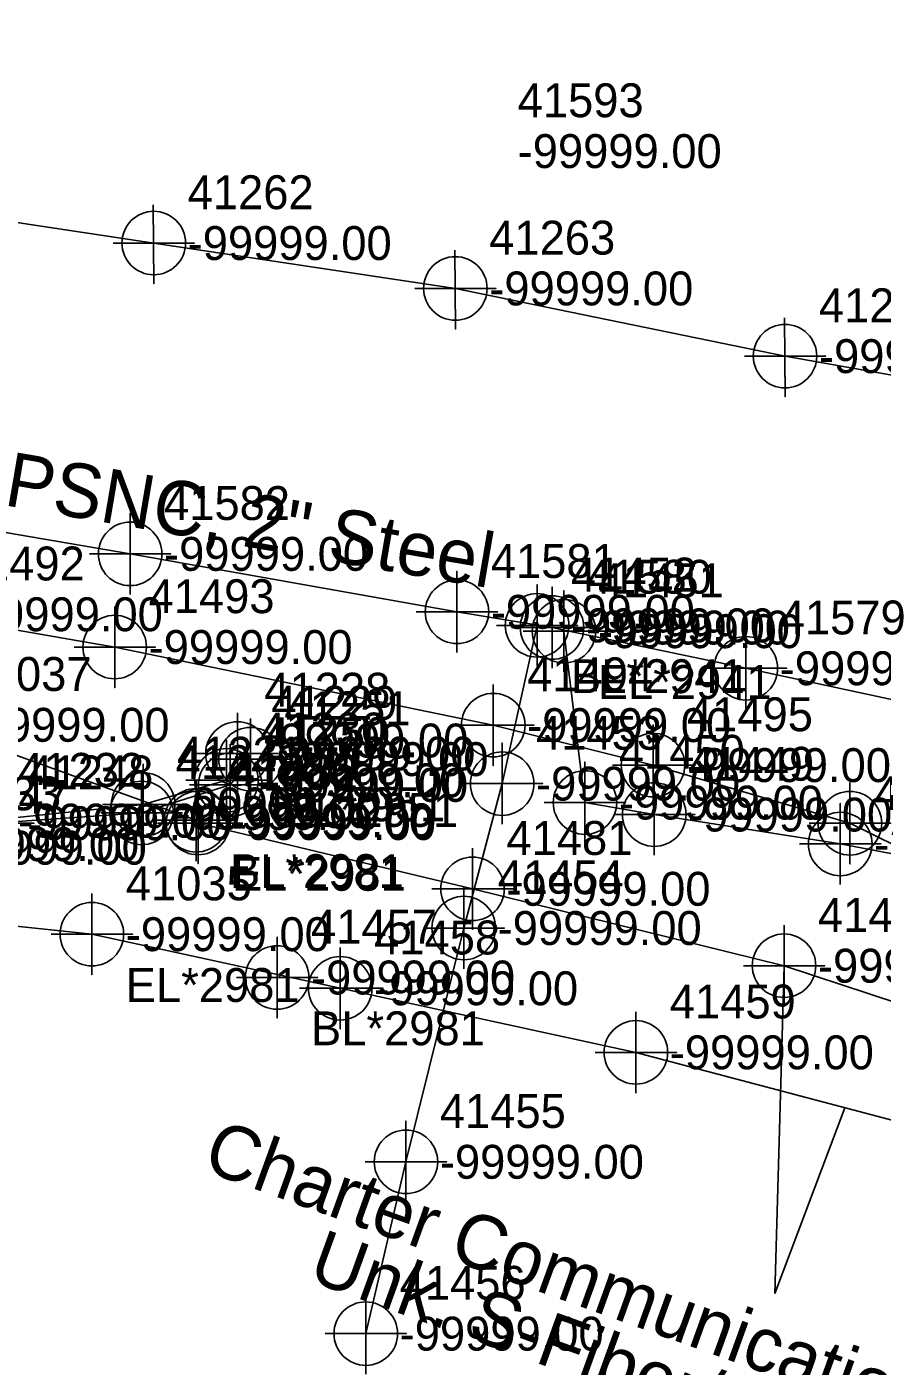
# Model space of a CAD drawing. Extents: x 2083698 to 2094313, y 743246 to 752873.
# Drawn here: x 2091173 to 2091236.1, y 744130.1 to 744228.9 of the extents above; entities that cross this region are included whole.
import ezdxf

# ---------------------------------------------------------------- set-up
doc = ezdxf.new("R2010")
doc.units = 0
for name, color, linetype in [('COGO Default Chain', 7, 'Continuous'), ('COGO Default Curve', 7, 'Continuous'), ('COGO Default Point Number', 7, 'Continuous'), ('Default Symbol CELL', 7, 'Continuous'), ('Default Symbol Cogo Number', 7, 'Continuous'), ('Exist Property Corner CELL', 7, 'Continuous'), ('Exist Property Iron Pin Leader', 7, 'Continuous'), ('Exist Property Iron Pin Text', 7, 'Continuous'), ('Exist Property Line', 7, 'Continuous'), ('Exist Property Line Leader', 7, 'Continuous'), ('Exist Property Monument Leader', 7, 'Continuous'), ('Exist Property Monument Text', 7, 'Continuous'), ('Exist Right of Way Easement Line', 7, 'Continuous'), ('Exist Right of Way Line', 7, 'Continuous'), ('Exist Right of Way Line Leader', 7, 'Continuous'), ('Exist Right of Way Line Text', 7, 'Continuous'), ('Exist Utilities Gas UG Line SUE LOS B', 7, 'Continuous'), ('Exist Utilities Gas UG Line SUE LOS B Text', 7, 'Continuous'), ('Exist Utilities Power Joint Use Telephone Cogo Elevation', 7, 'Continuous'), ('Exist Utilities Power Joint Use Telephone Cogo Number', 7, 'Continuous'), ('Exist Utilities Power UG Cable SUE LOS B', 7, 'Continuous'), ('Exist Utilities Telephone UG Conduit SUE LOS B', 7, 'Continuous'), ('Exist Utilities TV UG Cable SUE LOS B', 7, 'Continuous'), ('Exist Utilities TV UG Cable SUE LOS B Leader', 7, 'Continuous'), ('Exist Utilities TV UG Cable SUE LOS B Text', 7, 'Continuous'), ('Exist Utilities Water UG Line SUE LOS B', 7, 'Continuous'), ('Old_Level_20', 7, 'Continuous'), ('Scratch_Level_2', 7, 'Continuous')]:
    doc.layers.add(name, color=color, linetype=linetype)

msp = doc.modelspace()

# ---------------------------------------------------------------- linework, layer by layer
at = {"layer": 'COGO Default Curve'}
for points in [[(2091177.607, 744190.022), (2091183.607, 744190.022), (2091180.607, 744190.022), (2091180.607, 744193.022), (2091180.607, 744187.022)], [(2091201.721, 744185.744), (2091207.721, 744185.744), (2091204.721, 744185.744), (2091204.721, 744188.744), (2091204.721, 744182.744)], [(2091207.634, 744184.745), (2091213.634, 744184.745), (2091210.634, 744184.745), (2091210.634, 744187.745), (2091210.634, 744181.745)], [(2091208.737, 744184.584), (2091214.737, 744184.584), (2091211.737, 744184.584), (2091211.737, 744187.584), (2091211.737, 744181.584)], [(2091209.617, 744184.316), (2091215.617, 744184.316), (2091212.617, 744184.316), (2091212.617, 744187.316), (2091212.617, 744181.316)], [(2091223.04, 744181.579), (2091229.04, 744181.579), (2091226.04, 744181.579), (2091226.04, 744184.579), (2091226.04, 744178.579)], [(2091205.058, 744173.065), (2091211.058, 744173.065), (2091208.058, 744173.065), (2091208.058, 744176.065), (2091208.058, 744170.065)], [(2091211.167, 744171.666), (2091217.167, 744171.666), (2091214.167, 744171.666), (2091214.167, 744174.666), (2091214.167, 744168.666)], [(2091216.28, 744170.781), (2091222.28, 744170.781), (2091219.28, 744170.781), (2091219.28, 744173.781), (2091219.28, 744167.781)], [(2091230.005, 744168.61), (2091236.005, 744168.61), (2091233.005, 744168.61), (2091233.005, 744171.61), (2091233.005, 744165.61)], [(2091202.224, 744162.408), (2091208.224, 744162.408), (2091205.224, 744162.408), (2091205.224, 744165.408), (2091205.224, 744159.408)], [(2091197.96, 744145.155), (2091203.96, 744145.155), (2091200.96, 744145.155), (2091200.96, 744148.155), (2091200.96, 744142.155)], [(2091194.994, 744132.471), (2091200.994, 744132.471), (2091197.994, 744132.471), (2091197.994, 744135.471), (2091197.994, 744129.471)]]:
    msp.add_lwpolyline(points, dxfattribs=at)
for centre in [(2091180.607, 744190.022), (2091204.721, 744185.744), (2091210.634, 744184.745), (2091211.737, 744184.584), (2091212.617, 744184.316), (2091226.04, 744181.579), (2091208.058, 744173.065), (2091214.167, 744171.666), (2091219.28, 744170.781), (2091233.005, 744168.61), (2091205.224, 744162.408), (2091200.96, 744145.155), (2091197.994, 744132.471)]:
    msp.add_circle(centre, 2.344, dxfattribs=at)
at = {"layer": 'COGO Default Point Number'}
for points in [[(2091179.466, 744186.147), (2091179.466, 744180.147), (2091179.466, 744183.147), (2091182.466, 744183.147), (2091176.466, 744183.147)], [(2091207.401, 744180.385), (2091207.401, 744174.385), (2091207.401, 744177.385), (2091210.401, 744177.385), (2091204.401, 744177.385)], [(2091219.191, 744177.433), (2091219.191, 744171.433), (2091219.191, 744174.433), (2091222.191, 744174.433), (2091216.191, 744174.433)], [(2091233.718, 744173.141), (2091233.718, 744167.141), (2091233.718, 744170.141), (2091236.718, 744170.141), (2091230.718, 744170.141)]]:
    msp.add_lwpolyline(points, dxfattribs=at)
for centre in [(2091179.466, 744183.147), (2091207.401, 744177.385), (2091219.191, 744174.433), (2091233.718, 744170.141)]:
    msp.add_circle(centre, 2.344, dxfattribs=at)
at = {"layer": 'Exist Property Iron Pin Text'}
for points in [[(2091188.525, 744178.284), (2091188.525, 744172.284), (2091188.525, 744175.284), (2091191.525, 744175.284), (2091185.525, 744175.284)], [(2091189.49, 744177.874), (2091189.49, 744171.874), (2091189.49, 744174.874), (2091192.49, 744174.874), (2091186.49, 744174.874)], [(2091187.71, 744176.309), (2091187.71, 744170.309), (2091187.71, 744173.309), (2091190.71, 744173.309), (2091184.71, 744173.309)], [(2091187.991, 744175.97), (2091187.991, 744169.97), (2091187.991, 744172.97), (2091190.991, 744172.97), (2091184.991, 744172.97)], [(2091181.456, 744173.901), (2091181.456, 744167.901), (2091181.456, 744170.901), (2091184.456, 744170.901), (2091178.456, 744170.901)], [(2091181.573, 744174.527), (2091181.573, 744168.527), (2091181.573, 744171.527), (2091184.573, 744171.527), (2091178.573, 744171.527)], [(2091170.521, 744173.142), (2091170.521, 744167.142), (2091170.521, 744170.142), (2091173.521, 744170.142), (2091167.521, 744170.142)]]:
    msp.add_lwpolyline(points, dxfattribs=at)
for centre in [(2091188.525, 744175.284), (2091189.49, 744174.874), (2091187.71, 744173.309), (2091187.991, 744172.97), (2091181.573, 744171.527), (2091181.456, 744170.901)]:
    msp.add_circle(centre, 2.344, dxfattribs=at)
at = {"layer": 'Exist Property Line Leader'}
for points in [[(2091185.472, 744173.357), (2091185.472, 744167.357), (2091185.472, 744170.357), (2091188.472, 744170.357), (2091182.472, 744170.357)], [(2091185.617, 744173.159), (2091185.617, 744167.159), (2091185.617, 744170.159), (2091188.617, 744170.159), (2091182.617, 744170.159)], [(2091205.874, 744168.303), (2091205.874, 744162.303), (2091205.874, 744165.303), (2091208.874, 744165.303), (2091202.874, 744165.303)], [(2091177.785, 744164.954), (2091177.785, 744158.954), (2091177.785, 744161.954), (2091180.785, 744161.954), (2091174.785, 744161.954)], [(2091228.858, 744162.626), (2091228.858, 744156.626), (2091228.858, 744159.626), (2091231.858, 744159.626), (2091225.858, 744159.626)], [(2091191.454, 744161.756), (2091191.454, 744155.756), (2091191.454, 744158.756), (2091194.454, 744158.756), (2091188.454, 744158.756)], [(2091196.109, 744160.96), (2091196.109, 744154.96), (2091196.109, 744157.96), (2091199.109, 744157.96), (2091193.109, 744157.96)], [(2091217.925, 744156.233), (2091217.925, 744150.233), (2091217.925, 744153.233), (2091220.925, 744153.233), (2091214.925, 744153.233)]]:
    msp.add_lwpolyline(points, dxfattribs=at)
for centre in [(2091185.472, 744170.357), (2091185.617, 744170.159), (2091205.874, 744165.303), (2091177.785, 744161.954), (2091228.858, 744159.626), (2091191.454, 744158.756), (2091196.109, 744157.96), (2091217.925, 744153.233)]:
    msp.add_circle(centre, 2.344, dxfattribs=at)
at = {"layer": 'Exist Right of Way Line Text'}
for points in [[(2091182.317, 744215.779), (2091182.35, 744209.964), (2091182.333, 744212.964), (2091185.35, 744212.964), (2091179.35, 744212.964)], [(2091204.57, 744212.429), (2091204.603, 744206.614), (2091204.586, 744209.614), (2091207.603, 744209.614), (2091201.603, 744209.614)], [(2091228.899, 744207.433), (2091228.932, 744201.618), (2091228.915, 744204.618), (2091231.932, 744204.618), (2091225.932, 744204.618)]]:
    msp.add_lwpolyline(points, dxfattribs=at)
for centre in [(2091182.35, 744212.964), (2091204.603, 744209.614), (2091228.932, 744204.618)]:
    msp.add_circle(centre, 2.344, dxfattribs=at)
at = {"layer": 'Exist Utilities Gas UG Line SUE LOS B'}
for points in [[(2091062.802, 744210.106), (2091087.039, 744206.44), (2091114.362, 744201.409), (2091138.016, 744197.439), (2091152.984, 744194.75), (2091180.607, 744190.022), (2091204.721, 744185.744), (2091211.737, 744184.584), (2091212.627, 744184.397)], [(2091197.994, 744132.471), (2091200.96, 744145.155), (2091205.224, 744162.408), (2091208.058, 744173.065), (2091210.634, 744184.745)], [(2091212.617, 744184.316), (2091214.167, 744171.666), (2091219.28, 744170.781), (2091233.005, 744168.61), (2091250.148, 744165.36), (2091257.763, 744163.634), (2091268.047, 744161.216), (2091275.941, 744155.681), (2091302.728, 744130.751)], [(2091212.627, 744184.397), (2091226.04, 744181.579), (2091242.851, 744177.97), (2091260.357, 744174.301), (2091280.557, 744170.484), (2091304.451, 744166.544), (2091327.159, 744162.381), (2091342.78, 744160.719), (2091355.081, 744158.521), (2091375.054, 744156.091)]]:
    msp.add_lwpolyline(points, dxfattribs=at)
at = {"layer": 'Exist Utilities Power UG Cable SUE LOS B'}
for points in [[(2091090.518, 744139.673), (2091103.346, 744143.289), (2091114.705, 744147.707), (2091126.069, 744151.365), (2091135.547, 744155.221), (2091152.165, 744163.061), (2091163.723, 744168.596), (2091169.84, 744170.332), (2091181.573, 744171.527), (2091187.71, 744173.309), (2091188.525, 744175.284)], [(2091090.67, 744139.155), (2091103.545, 744142.933), (2091114.955, 744147.3), (2091114.888, 744147.362), (2091126.372, 744151.008), (2091135.752, 744154.945), (2091152.165, 744162.59), (2091164.281, 744168.337), (2091170.521, 744170.142), (2091181.456, 744170.901), (2091187.991, 744172.97), (2091189.49, 744174.874)]]:
    msp.add_lwpolyline(points, dxfattribs=at)
at = {"layer": 'Exist Utilities Telephone UG Conduit SUE LOS B'}
msp.add_lwpolyline([(2091073.753, 744228.925), (2091100.112, 744224.179), (2091131.337, 744220.52), (2091154.639, 744217.135), (2091182.35, 744212.964), (2091204.603, 744209.614), (2091228.932, 744204.618), (2091254.092, 744200.129), (2091278.263, 744196.61), (2091303.609, 744192.162), (2091325.741, 744188.623), (2091344.811, 744185.841), (2091357.174, 744185.497), (2091365.563, 744184.834)], dxfattribs=at)
at = {"layer": 'Exist Utilities TV UG Cable SUE LOS B'}
for points in [[(2090896.151, 744214.153), (2090908.188, 744211.586), (2090922.763, 744209.012), (2090953.35, 744202.959), (2090970.753, 744199.639), (2090984.649, 744197.524), (2091001.142, 744194.021), (2091019.886, 744191.235), (2091033.34, 744191.674), (2091043.288, 744191.482), (2091051.869, 744190.212), (2091072.842, 744187.444), (2091084.638, 744185.868), (2091092.579, 744179.23), (2091145.188, 744165.401), (2091177.785, 744161.954)], [(2091049.845, 744154.185), (2091055.364, 744169.848), (2091060.321, 744181.461), (2091069.381, 744183.11), (2091081.296, 744180.635), (2091086.797, 744180.192), (2091094.218, 744180.98), (2091102.162, 744183.31), (2091125.522, 744182.822), (2091147.183, 744179.902), (2091165.962, 744177.407), (2091185.472, 744170.357)], [(2091276.205, 744137.712), (2091274.518, 744138.783), (2091273.641, 744143.502), (2091271.687, 744146.552), (2091267.596, 744148.934), (2091260.238, 744150.469), (2091241.563, 744155.439), (2091228.858, 744159.626), (2091205.874, 744165.303), (2091185.617, 744170.159)], [(2091177.785, 744161.954), (2091196.109, 744157.96), (2091217.925, 744153.233), (2091239.139, 744147.611), (2091264.092, 744143.293), (2091277.391, 744139.947)]]:
    msp.add_lwpolyline(points, dxfattribs=at)
at = {"layer": 'Exist Utilities TV UG Cable SUE LOS B Leader'}
for p in [(2091228.858, 744159.626), (2091233.343, 744149.147)]:
    msp.add_line(p, (2091228.188, 744135.436), dxfattribs=at)
at = {"layer": 'Exist Utilities Water UG Line SUE LOS B'}
msp.add_lwpolyline([(2091056.213, 744203.114), (2091072.461, 744200.562), (2091092.4, 744197.144), (2091113.765, 744193.568), (2091124.23, 744191.813), (2091152.879, 744187.38), (2091165.463, 744185.563), (2091179.466, 744183.147), (2091207.401, 744177.385), (2091219.191, 744174.433), (2091233.718, 744170.141), (2091249.573, 744162.315), (2091257.275, 744159.64), (2091263.149, 744157.744), (2091271.329, 744153.936), (2091292.633, 744141.576), (2091305.143, 744134.571), (2091320.064, 744127.369), (2091329.492, 744121.284), (2091347.091, 744109.481), (2091365.501, 744100.663), (2091381.457, 744091.558), (2091396.942, 744083.219), (2091406.482, 744078.326)], dxfattribs=at)

# ---------------------------------------------------------------- texts
at = {"layer": 'COGO Default Chain'}
for p in [(2091183.107, 744188.772), (2091207.221, 744184.494), (2091213.134, 744183.495), (2091214.237, 744183.334), (2091215.117, 744183.066), (2091228.54, 744180.329), (2091210.558, 744171.815), (2091216.667, 744170.416), (2091221.78, 744169.531), (2091235.505, 744167.36), (2091207.724, 744161.158), (2091203.46, 744143.905), (2091200.494, 744131.221)]:
    msp.add_text('-99999.00', height=2.5, dxfattribs=at).set_placement(p)
at = {"layer": 'Default Symbol CELL'}
for s, p in [('41037', (2091168.462, 744179.907)), ('41036', (2091187.972, 744172.857)), ('41482', (2091188.117, 744172.659)), ('41481', (2091208.374, 744167.803)), ('41035', (2091180.285, 744164.454)), ('41480', (2091231.358, 744162.126)), ('41457', (2091193.954, 744161.256)), ('41458', (2091198.609, 744160.46)), ('41459', (2091220.425, 744155.733))]:
    msp.add_text(s, height=2.5, dxfattribs=at).set_placement(p)
at = {"layer": 'Default Symbol Cogo Number'}
for p in [(2091168.462, 744176.157), (2091187.972, 744169.107), (2091188.117, 744168.909), (2091208.374, 744164.053), (2091180.285, 744160.704), (2091231.358, 744158.376), (2091193.954, 744157.506), (2091198.609, 744156.71), (2091220.425, 744151.983)]:
    msp.add_text('-99999.00', height=2.5, dxfattribs=at).set_placement(p)
at = {"layer": 'Exist Property Corner CELL'}
for s, p in [('BL*2981', (2091187.972, 744165.357)), ('EL*2981', (2091188.117, 744165.159)), ('EL*2981', (2091180.285, 744156.954)), ('BL*2981', (2091193.954, 744153.756))]:
    msp.add_text(s, height=2.5, dxfattribs=at).set_placement(p)
at = {"layer": 'Exist Property Iron Pin Leader'}
for s, p in [('41229', (2091191.025, 744177.784)), ('41251', (2091191.99, 744177.374)), ('41230', (2091190.21, 744175.809)), ('41250', (2091190.491, 744175.47)), ('41249', (2091183.956, 744173.401)), ('41231', (2091184.073, 744174.027)), ('41232', (2091172.34, 744172.832)), ('41248', (2091173.021, 744172.642)), ('41233', (2091166.223, 744171.096)), ('41247', (2091166.781, 744170.837))]:
    msp.add_text(s, height=2.5, dxfattribs=at).set_placement(p)
at = {"layer": 'Exist Property Line'}
for p in [(2091167.963, 744184.313), (2091181.966, 744181.897), (2091209.901, 744176.135), (2091221.691, 744173.183)]:
    msp.add_text('-99999.00', height=2.5, dxfattribs=at).set_placement(p)
at = {"layer": 'Exist Property Monument Leader'}
for s, p in [('BL*2951', (2091191.025, 744170.284)), ('EL*2951', (2091191.99, 744169.874))]:
    msp.add_text(s, height=2.5, dxfattribs=at).set_placement(p)
at = {"layer": 'Exist Property Monument Text'}
for p in [(2091191.025, 744174.034), (2091191.99, 744173.624), (2091190.21, 744172.059), (2091190.491, 744171.72), (2091184.073, 744170.277), (2091183.956, 744169.651), (2091172.34, 744169.082), (2091173.021, 744168.892), (2091166.223, 744167.346), (2091166.781, 744167.087)]:
    msp.add_text('-99999.00', height=2.5, dxfattribs=at).set_placement(p)
at = {"layer": 'Exist Right of Way Easement Line'}
for s, p in [('BL*2941', (2091213.134, 744179.745)), ('EL*2941', (2091215.117, 744179.316))]:
    msp.add_text(s, height=2.5, dxfattribs=at).set_placement(p)
at = {"layer": 'Exist Right of Way Line'}
for s, p in [('41492', (2091167.963, 744188.063)), ('41493', (2091181.966, 744185.647)), ('41494', (2091209.901, 744179.885)), ('41495', (2091221.691, 744176.933))]:
    msp.add_text(s, height=2.5, dxfattribs=at).set_placement(p)
at = {"layer": 'Exist Right of Way Line Leader'}
for s, p in [('41262', (2091184.85, 744215.464)), ('41263', (2091207.103, 744212.114)), ('41264', (2091231.432, 744207.118))]:
    msp.add_text(s, height=2.5, dxfattribs=at).set_placement(p)
at = {"layer": 'Exist Utilities Gas UG Line SUE LOS B Text'}
msp.add_text('PSNC, 2" Steel', height=4, rotation=350.28728, dxfattribs=at).set_placement((2091171.209, 744193.629))
at = {"layer": 'Exist Utilities Power Joint Use Telephone Cogo Elevation'}
for p in [(2091209.201, 744218.501), (2091190.508, 744174.997)]:
    msp.add_text('-99999.00', height=2.5, dxfattribs=at).set_placement(p)
at = {"layer": 'Exist Utilities Power Joint Use Telephone Cogo Number'}
for s, p in [('41593', (2091209.201, 744222.251)), ('41228', (2091190.508, 744178.747))]:
    msp.add_text(s, height=2.5, dxfattribs=at).set_placement(p)
at = {"layer": 'Exist Utilities TV UG Cable SUE LOS B Text'}
for s, p in [('Charter Communication', (2091185.813, 744144.584)), ('Unk. S-Fiber/Coax', (2091193.592, 744136.451))]:
    msp.add_text(s, height=4, rotation=340.14785, dxfattribs=at).set_placement(p)
at = {"layer": 'Old_Level_20'}
for s, p in [('41582', (2091183.107, 744192.522)), ('41581', (2091207.221, 744188.244)), ('41452', (2091213.134, 744187.245)), ('41580', (2091214.237, 744187.084)), ('41451', (2091215.117, 744186.816)), ('41579', (2091228.54, 744184.079)), ('41453', (2091210.558, 744175.565)), ('41450', (2091216.667, 744174.166)), ('41449', (2091221.78, 744173.281)), ('41448', (2091235.505, 744171.11)), ('41454', (2091207.724, 744164.908)), ('41455', (2091203.46, 744147.655)), ('41456', (2091200.494, 744134.971))]:
    msp.add_text(s, height=2.5, dxfattribs=at).set_placement(p)
at = {"layer": 'Scratch_Level_2'}
for p in [(2091184.85, 744211.714), (2091207.103, 744208.364), (2091231.432, 744203.368)]:
    msp.add_text('-99999.00', height=2.5, dxfattribs=at).set_placement(p)

doc.saveas('drawing.dxf')
